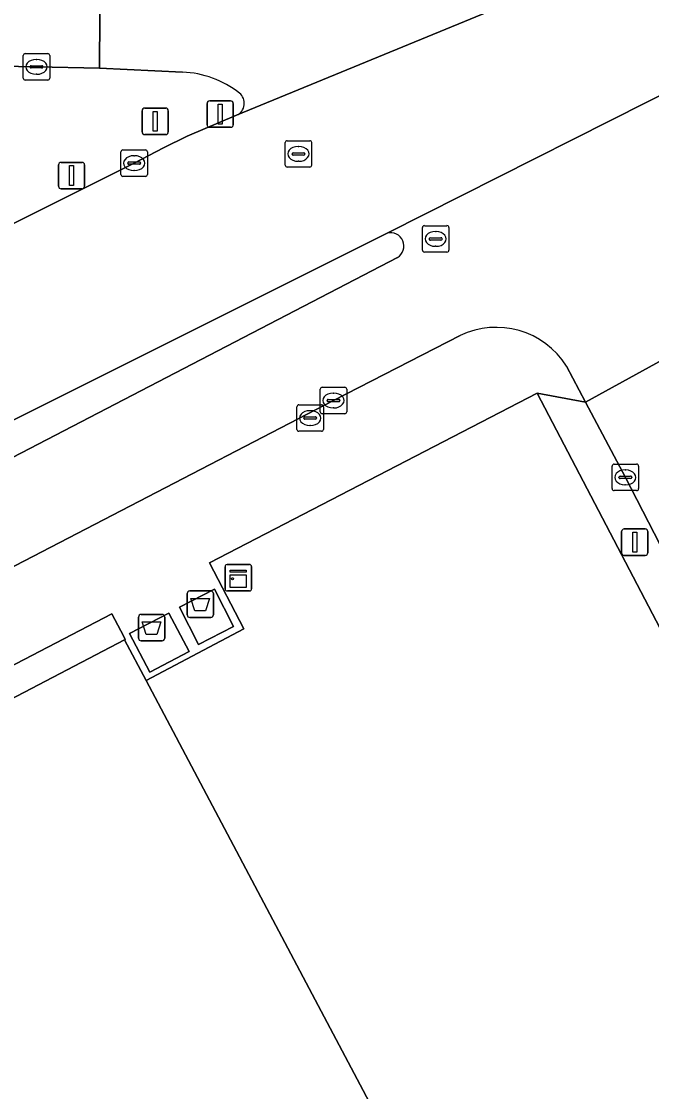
# Model space of a CAD drawing. Extents: x 162879 to 165540, y 384011 to 385181.
# Drawn here: x 163042.86 to 163066.68, y 384219.21 to 384259.65 of the extents above; entities that cross this region are included whole.
import ezdxf

# ---------------------------------------------------------------- set-up
doc = ezdxf.new("R2010")
doc.units = 0
for name, color, linetype in [('IMGEO_Afval_apart_plaats', 7, 'Continuous'), ('IMGEO_Berm_groen', 7, 'Continuous'), ('IMGEO_Groenvoorziening', 7, 'Continuous'), ('IMGEO_Kast', 7, 'Continuous'), ('IMGEO_Kolk', 7, 'Continuous'), ('IMGEO_Lichtmast', 7, 'Continuous'), ('IMGEO_Parkeervlak_open', 7, 'Continuous'), ('IMGEO_Rijbaan_lokaal_gesloten', 7, 'Continuous'), ('IMGEO_Rijbaan_lokaal_open', 7, 'Continuous'), ('IMGEO_Rioolput', 7, 'Continuous'), ('IMGEO_Verkeersbordpaal', 7, 'Continuous'), ('IMGEO_Verkeerseiland_open', 7, 'Continuous'), ('IMGEO_Voetpad_gesloten', 7, 'Continuous'), ('IMGEO_Voetpad_open', 7, 'Continuous')]:
    doc.layers.add(name, color=color, linetype=linetype)

msp = doc.modelspace()

# ---------------------------------------------------------------- linework, layer by layer
at = {"layer": 'IMGEO_Afval_apart_plaats'}
for p, q in [((163049.129, 384237.229), (163049.129, 384238.029)), ((163049.129, 384238.029), (163049.129, 384237.229)), ((163049.229, 384238.129), (163050.019, 384238.129)), ((163050.019, 384238.129), (163049.229, 384238.129)), ((163050.119, 384238.029), (163050.119, 384237.229)), ((163050.119, 384237.229), (163050.119, 384238.029)), ((163047.289, 384236.344), (163047.289, 384237.144)), ((163047.289, 384237.144), (163047.289, 384236.344)), ((163047.389, 384237.244), (163048.179, 384237.244)), ((163048.179, 384237.244), (163047.389, 384237.244)), ((163048.279, 384237.144), (163048.279, 384236.344)), ((163048.279, 384236.344), (163048.279, 384237.144)), ((163050.019, 384237.129), (163049.229, 384237.129)), ((163049.229, 384237.129), (163050.019, 384237.129)), ((163048.179, 384236.244), (163047.389, 384236.244)), ((163047.389, 384236.244), (163048.179, 384236.244))]:
    msp.add_line(p, q, dxfattribs=at)
for points in [[(163049.272, 384237.843), (163049.976, 384237.843), (163049.827, 384237.373), (163049.421, 384237.373), (163049.272, 384237.843)], [(163047.432, 384236.958), (163048.136, 384236.958), (163047.987, 384236.488), (163047.581, 384236.488), (163047.432, 384236.958)]]:
    msp.add_lwpolyline(points, dxfattribs=at)
for centre, start, end in [((163049.229, 384238.029), 90, 180), ((163049.229, 384238.029), 90, 180), ((163050.019, 384238.029), 0, 90), ((163050.019, 384238.029), 360, 90), ((163047.389, 384237.144), 90, 180), ((163047.389, 384237.144), 90, 180), ((163048.179, 384237.144), 0, 90), ((163048.179, 384237.144), 360, 90), ((163049.229, 384237.229), 180, 270), ((163049.229, 384237.229), 180, 270), ((163050.019, 384237.229), 270, 0), ((163050.019, 384237.229), 270, 0), ((163047.389, 384236.344), 180, 270), ((163047.389, 384236.344), 180, 270), ((163048.179, 384236.344), 270, 0), ((163048.179, 384236.344), 270, 0)]:
    msp.add_arc(centre, 0.1, start, end, dxfattribs=at)
at = {"layer": 'IMGEO_Berm_groen'}
for points in [[(163048.953, 384257.731), (163045.81, 384257.88), (163043.434, 384257.933), (163031.941, 384258.147), (163012.363, 384258.506), (162991.826, 384258.886), (162990.027, 384258.876), (162988.781, 384258.793)], [(163047.128, 384254.295), (163048.235, 384254.869), (163049.129, 384255.319), (163050.998, 384256.102)], [(162985.976, 384223.591), (163031.406, 384246.417), (163035.025, 384248.253), (163047.128, 384254.295)]]:
    msp.add_lwpolyline(points, dxfattribs=at)
for centre, radius, start, end in [((163048.807, 384253.996), 3.738, 52.0635, 87.7609), ((163050.785, 384256.557), 0.502, 295.0505, 50.4651)]:
    msp.add_arc(centre, radius, start, end, dxfattribs=at)
at = {"layer": 'IMGEO_Groenvoorziening'}
for points in [[(163062.352, 384245.606), (163049.969, 384239.189), (163051.264, 384236.696), (163047.577, 384234.747), (163057.039, 384216.873), (163041.173, 384208.482), (163044.864, 384201.274), (163071.063, 384215.12), (163072.147, 384212.977), (163072.222, 384213.017), (163074.076, 384209.512), (163077.812, 384211.477), (163079.73, 384207.94), (163081.516, 384208.957)], [(163046.764, 384236.284), (163046.789, 384236.297), (163046.732, 384236.407), (163046.287, 384237.263), (163030.287, 384228.938), (163030.573, 384228.36), (163030.638, 384228.394), (163040.222, 384210.272), (163041.946, 384211.188), (163032.652, 384228.845), (163037.115, 384231.211), (163036.667, 384232.088), (163041.974, 384234.886), (163042.428, 384234.014)]]:
    msp.add_lwpolyline(points, close=True, dxfattribs=at)
at = {"layer": 'IMGEO_Kast'}
for p, q in [((163050.563, 384238.204), (163050.563, 384239.045)), ((163050.563, 384239.045), (163050.563, 384238.204)), ((163050.638, 384239.129), (163051.479, 384239.129)), ((163051.479, 384239.129), (163050.638, 384239.129)), ((163051.563, 384239.054), (163051.563, 384238.213)), ((163051.563, 384238.213), (163051.563, 384239.054)), ((163051.488, 384238.129), (163050.647, 384238.129)), ((163050.647, 384238.129), (163051.488, 384238.129))]:
    msp.add_line(p, q, dxfattribs=at)
for points in [[(163050.758, 384238.919), (163051.358, 384238.919), (163051.358, 384238.834), (163050.758, 384238.834), (163050.758, 384238.919)], [(163050.758, 384238.744), (163051.358, 384238.744), (163051.358, 384238.255), (163050.758, 384238.255), (163050.758, 384238.744)]]:
    msp.add_lwpolyline(points, dxfattribs=at)
msp.add_circle((163050.842, 384238.593), 0.0377, dxfattribs=at)
for centre, start, end in [((163050.641, 384239.051), 92.4484, 184.2845), ((163050.641, 384239.051), 92.4484, 184.2845), ((163051.485, 384239.051), 2.4484, 94.2845), ((163051.485, 384239.051), 2.4484, 94.2845), ((163051.485, 384238.207), 272.4484, 4.2845), ((163051.485, 384238.207), 272.4484, 4.2845), ((163050.641, 384238.207), 182.4484, 274.2845), ((163050.641, 384238.207), 182.4484, 274.2845)]:
    msp.add_arc(centre, 0.0779, start, end, dxfattribs=at)
at = {"layer": 'IMGEO_Kolk'}
for p, q in [((163043.008, 384258.433), (163043.86, 384258.433)), ((163042.933, 384257.507), (163042.933, 384258.359)), ((163043.421, 384258.213), (163043.446, 384258.213)), ((163043.934, 384258.359), (163043.934, 384257.507)), ((163043.192, 384257.927), (163043.192, 384257.939)), ((163043.63, 384257.89), (163043.232, 384257.89)), ((163043.235, 384257.976), (163043.633, 384257.976)), ((163043.444, 384257.653), (163043.419, 384257.653)), ((163043.676, 384257.939), (163043.676, 384257.927)), ((163043.86, 384257.433), (163043.008, 384257.433)), ((163046.702, 384254.795), (163047.554, 384254.795)), ((163052.832, 384254.217), (163052.832, 384255.069)), ((163052.907, 384255.143), (163053.759, 384255.143)), ((163053.32, 384254.923), (163053.345, 384254.923)), ((163053.833, 384255.069), (163053.833, 384254.217)), ((163046.627, 384253.869), (163046.627, 384254.721)), ((163047.115, 384254.575), (163047.14, 384254.575)), ((163047.628, 384254.721), (163047.628, 384253.869)), ((163053.091, 384254.637), (163053.091, 384254.649)), ((163053.529, 384254.6), (163053.131, 384254.6)), ((163053.134, 384254.686), (163053.532, 384254.686)), ((163053.575, 384254.649), (163053.575, 384254.637)), ((163046.886, 384254.289), (163046.886, 384254.301)), ((163047.324, 384254.252), (163046.926, 384254.252)), ((163046.929, 384254.338), (163047.327, 384254.338)), ((163047.138, 384254.015), (163047.113, 384254.015)), ((163047.37, 384254.301), (163047.37, 384254.289)), ((163053.759, 384254.143), (163052.907, 384254.143)), ((163053.343, 384254.363), (163053.318, 384254.363)), ((163047.554, 384253.795), (163046.702, 384253.795)), ((163054.155, 384244.899), (163054.155, 384245.751)), ((163054.23, 384245.825), (163055.082, 384245.825)), ((163054.643, 384245.605), (163054.668, 384245.605)), ((163055.156, 384245.751), (163055.156, 384244.899)), ((163053.278, 384244.236), (163053.278, 384245.088)), ((163053.353, 384245.162), (163054.205, 384245.162)), ((163054.279, 384245.088), (163054.279, 384244.236)), ((163054.414, 384245.319), (163054.414, 384245.331)), ((163054.852, 384245.282), (163054.454, 384245.282)), ((163054.457, 384245.368), (163054.855, 384245.368)), ((163054.898, 384245.331), (163054.898, 384245.319)), ((163053.58, 384244.705), (163053.978, 384244.705)), ((163053.766, 384244.942), (163053.791, 384244.942)), ((163055.082, 384244.825), (163054.23, 384244.825)), ((163054.666, 384245.045), (163054.641, 384245.045)), ((163053.537, 384244.656), (163053.537, 384244.668)), ((163053.975, 384244.619), (163053.577, 384244.619)), ((163053.789, 384244.382), (163053.764, 384244.382)), ((163054.021, 384244.668), (163054.021, 384244.656)), ((163054.205, 384244.162), (163053.353, 384244.162)), ((163065.187, 384241.995), (163065.187, 384242.847)), ((163065.262, 384242.921), (163066.114, 384242.921)), ((163065.675, 384242.701), (163065.7, 384242.701)), ((163066.188, 384242.847), (163066.188, 384241.995)), ((163065.446, 384242.415), (163065.446, 384242.427)), ((163065.884, 384242.378), (163065.486, 384242.378)), ((163065.489, 384242.464), (163065.887, 384242.464)), ((163065.93, 384242.427), (163065.93, 384242.415)), ((163066.114, 384241.921), (163065.262, 384241.921)), ((163065.698, 384242.141), (163065.673, 384242.141))]:
    msp.add_line(p, q, dxfattribs=at)
for points in [[(163043.008, 384258.433), (163043.86, 384258.433)], [(163042.933, 384257.507), (163042.933, 384258.359)], [(163043.934, 384258.359), (163043.934, 384257.507)], [(163043.86, 384257.433), (163043.008, 384257.433)], [(163046.702, 384254.795), (163047.554, 384254.795)], [(163052.832, 384254.217), (163052.832, 384255.069)], [(163052.907, 384255.143), (163053.759, 384255.143)], [(163053.833, 384255.069), (163053.833, 384254.217)], [(163046.627, 384253.869), (163046.627, 384254.721)], [(163047.628, 384254.721), (163047.628, 384253.869)], [(163053.759, 384254.143), (163052.907, 384254.143)], [(163047.554, 384253.795), (163046.702, 384253.795)], [(163054.155, 384244.899), (163054.155, 384245.751)], [(163054.23, 384245.825), (163055.082, 384245.825)], [(163055.156, 384245.751), (163055.156, 384244.899)], [(163053.278, 384244.236), (163053.278, 384245.088)], [(163053.353, 384245.162), (163054.205, 384245.162)], [(163054.279, 384245.088), (163054.279, 384244.236)], [(163055.082, 384244.825), (163054.23, 384244.825)], [(163054.205, 384244.162), (163053.353, 384244.162)], [(163065.187, 384241.995), (163065.187, 384242.847)], [(163065.262, 384242.921), (163066.114, 384242.921)], [(163066.188, 384242.847), (163066.188, 384241.995)], [(163066.114, 384241.921), (163065.262, 384241.921)]]:
    msp.add_lwpolyline(points, dxfattribs=at)
for centre, radius, start, end in [((163043.01, 384258.357), 0.0765, 91.552, 178.448), ((163043.01, 384258.357), 0.0765, 91.552, 178.448), ((163043.858, 384258.357), 0.0765, 1.552, 88.448), ((163043.858, 384258.357), 0.0765, 1.552, 88.448), ((163043.232, 384257.936), 0.0403, 85.8775, 175.7526), ((163043.229, 384257.926), 0.0366, 178.938, 274.7102), ((163043.633, 384257.933), 0.043, 264.8664, 352.4533), ((163043.637, 384257.938), 0.0386, 1.7309, 96.639), ((163043.01, 384257.509), 0.0765, 181.552, 268.448), ((163043.01, 384257.509), 0.0765, 181.552, 268.448), ((163043.858, 384257.509), 0.0765, 271.552, 358.448), ((163043.858, 384257.509), 0.0765, 271.552, 358.448), ((163046.704, 384254.719), 0.0765, 91.552, 178.448), ((163046.704, 384254.719), 0.0765, 91.552, 178.448), ((163047.552, 384254.719), 0.0765, 1.552, 88.448), ((163047.552, 384254.719), 0.0765, 1.552, 88.448), ((163052.909, 384255.067), 0.0765, 91.552, 178.448), ((163052.909, 384255.067), 0.0765, 91.552, 178.448), ((163053.757, 384255.067), 0.0765, 1.552, 88.448), ((163053.757, 384255.067), 0.0765, 1.552, 88.448), ((163053.131, 384254.646), 0.0403, 85.8775, 175.7526), ((163053.128, 384254.636), 0.0366, 178.938, 274.7102), ((163053.532, 384254.643), 0.043, 264.8664, 352.4533), ((163053.536, 384254.648), 0.0386, 1.7309, 96.639), ((163046.926, 384254.298), 0.0403, 85.8775, 175.7526), ((163046.923, 384254.288), 0.0366, 178.938, 274.7102), ((163047.327, 384254.295), 0.043, 264.8664, 352.4533), ((163047.331, 384254.3), 0.0386, 1.7309, 96.639), ((163052.909, 384254.219), 0.0765, 181.552, 268.448), ((163052.909, 384254.219), 0.0765, 181.552, 268.448), ((163053.757, 384254.219), 0.0765, 271.552, 358.448), ((163053.757, 384254.219), 0.0765, 271.552, 358.448), ((163046.704, 384253.871), 0.0765, 181.552, 268.448), ((163046.704, 384253.871), 0.0765, 181.552, 268.448), ((163047.552, 384253.871), 0.0765, 271.552, 358.448), ((163047.552, 384253.871), 0.0765, 271.552, 358.448), ((163054.232, 384245.749), 0.0765, 91.552, 178.448), ((163054.232, 384245.749), 0.0765, 91.552, 178.448), ((163055.08, 384245.749), 0.0765, 1.552, 88.448), ((163055.08, 384245.749), 0.0765, 1.552, 88.448), ((163053.355, 384245.086), 0.0765, 91.552, 178.448), ((163053.355, 384245.086), 0.0765, 91.552, 178.448), ((163054.203, 384245.086), 0.0765, 1.552, 88.448), ((163054.203, 384245.086), 0.0765, 1.552, 88.448), ((163054.454, 384245.328), 0.0403, 85.8775, 175.7526), ((163054.451, 384245.318), 0.0366, 178.938, 274.7102), ((163054.855, 384245.325), 0.043, 264.8664, 352.4533), ((163054.859, 384245.33), 0.0386, 1.7309, 96.639), ((163053.577, 384244.665), 0.0403, 85.8775, 175.7526), ((163053.982, 384244.667), 0.0386, 1.7309, 96.639), ((163054.232, 384244.901), 0.0765, 181.552, 268.448), ((163054.232, 384244.901), 0.0765, 181.552, 268.448), ((163055.08, 384244.901), 0.0765, 271.552, 358.448), ((163055.08, 384244.901), 0.0765, 271.552, 358.448), ((163053.574, 384244.655), 0.0366, 178.938, 274.7102), ((163053.978, 384244.662), 0.043, 264.8664, 352.4533), ((163053.355, 384244.238), 0.0765, 181.552, 268.448), ((163053.355, 384244.238), 0.0765, 181.552, 268.448), ((163054.203, 384244.238), 0.0765, 271.552, 358.448), ((163054.203, 384244.238), 0.0765, 271.552, 358.448), ((163065.264, 384242.845), 0.0765, 91.552, 178.448), ((163065.264, 384242.845), 0.0765, 91.552, 178.448), ((163066.112, 384242.845), 0.0765, 1.552, 88.448), ((163066.112, 384242.845), 0.0765, 1.552, 88.448), ((163065.486, 384242.424), 0.0403, 85.8775, 175.7526), ((163065.483, 384242.414), 0.0366, 178.938, 274.7102), ((163065.887, 384242.421), 0.043, 264.8664, 352.4533), ((163065.891, 384242.426), 0.0386, 1.7309, 96.639), ((163065.264, 384241.997), 0.0765, 181.552, 268.448), ((163065.264, 384241.997), 0.0765, 181.552, 268.448), ((163066.112, 384241.997), 0.0765, 271.552, 358.448), ((163066.112, 384241.997), 0.0765, 271.552, 358.448)]:
    msp.add_arc(centre, radius, start, end, dxfattribs=at)
for centre, major_axis, ratio, start_param, end_param in [((163043.42, 384257.933), (-0.387, 0.002), 0.722429, 4.712389, 7.853982), ((163043.445, 384257.933), (-0.39, 0.002), 0.717154, 1.570796, 4.712389), ((163053.319, 384254.643), (-0.387, 0.002), 0.722429, 4.712389, 7.853982), ((163053.344, 384254.643), (-0.39, 0.002), 0.717154, 1.570796, 4.712389), ((163047.114, 384254.295), (-0.387, 0.002), 0.722429, 4.712389, 7.853982), ((163047.139, 384254.295), (-0.39, 0.002), 0.717154, 1.570796, 4.712389), ((163054.642, 384245.325), (-0.387, 0.002), 0.722429, 4.712389, 7.853982), ((163054.667, 384245.325), (-0.39, 0.002), 0.717154, 1.570796, 4.712389), ((163053.765, 384244.662), (-0.387, 0.002), 0.722429, 4.712389, 7.853982), ((163053.79, 384244.662), (-0.39, 0.002), 0.717154, 1.570796, 4.712389), ((163065.674, 384242.421), (-0.387, 0.002), 0.722429, 4.712389, 7.853982), ((163065.699, 384242.421), (-0.39, 0.002), 0.717154, 1.570796, 4.712389)]:
    msp.add_ellipse(centre, major_axis=major_axis, ratio=ratio, start_param=start_param, end_param=end_param, dxfattribs=at)
at = {"layer": 'IMGEO_Lichtmast'}
for p, q in [((163049.879, 384255.748), (163049.879, 384256.548)), ((163049.879, 384256.548), (163049.879, 384255.748)), ((163049.979, 384256.648), (163050.769, 384256.648)), ((163050.769, 384256.648), (163049.979, 384256.648)), ((163050.869, 384256.548), (163050.869, 384255.748)), ((163050.869, 384255.748), (163050.869, 384256.548)), ((163050.769, 384255.648), (163049.979, 384255.648)), ((163049.979, 384255.648), (163050.769, 384255.648)), ((163065.547, 384239.573), (163065.547, 384240.373)), ((163065.547, 384240.373), (163065.547, 384239.573)), ((163065.647, 384240.473), (163066.437, 384240.473)), ((163066.437, 384240.473), (163065.647, 384240.473)), ((163066.537, 384240.373), (163066.537, 384239.573)), ((163066.537, 384239.573), (163066.537, 384240.373)), ((163066.437, 384239.473), (163065.647, 384239.473)), ((163065.647, 384239.473), (163066.437, 384239.473))]:
    msp.add_line(p, q, dxfattribs=at)
for points in [[(163050.299, 384256.523), (163050.449, 384256.523), (163050.449, 384255.773), (163050.299, 384255.773), (163050.299, 384256.523)], [(163065.967, 384240.348), (163066.117, 384240.348), (163066.117, 384239.598), (163065.967, 384239.598), (163065.967, 384240.348)]]:
    msp.add_lwpolyline(points, dxfattribs=at)
for centre, start, end in [((163049.979, 384256.548), 90, 180), ((163049.979, 384256.548), 90, 180), ((163050.769, 384256.548), 0, 90), ((163050.769, 384256.548), 360, 90), ((163049.979, 384255.748), 180, 270), ((163049.979, 384255.748), 180, 270), ((163050.769, 384255.748), 270, 0), ((163050.769, 384255.748), 270, 0), ((163065.647, 384240.373), 90, 180), ((163065.647, 384240.373), 90, 180), ((163066.437, 384240.373), 0, 90), ((163066.437, 384240.373), 360, 90), ((163065.647, 384239.573), 180, 270), ((163065.647, 384239.573), 180, 270), ((163066.437, 384239.573), 270, 0), ((163066.437, 384239.573), 270, 0)]:
    msp.add_arc(centre, 0.1, start, end, dxfattribs=at)
at = {"layer": 'IMGEO_Parkeervlak_open'}
msp.add_lwpolyline([(163057.039, 384216.873), (163047.577, 384234.747), (163046.764, 384236.284), (163042.428, 384234.014), (163041.974, 384234.886), (163036.667, 384232.088), (163037.115, 384231.211), (163032.652, 384228.845), (163041.946, 384211.188), (163040.222, 384210.272), (163041.173, 384208.482)], close=True, dxfattribs=at)
at = {"layer": 'IMGEO_Rijbaan_lokaal_gesloten'}
msp.add_lwpolyline([(163069.325, 384258.023), (163070.11, 384258.418), (163071.935, 384259.339), (163069.992, 384263.975), (163060.533, 384260.029), (163050.998, 384256.102), (163049.129, 384255.319), (163048.235, 384254.869), (163047.128, 384254.295), (163035.025, 384248.253), (163031.406, 384246.417), (163034.42, 384240.509), (163038.44, 384242.526), (163056.687, 384251.652)], close=True, dxfattribs=at)
at = {"layer": 'IMGEO_Rijbaan_lokaal_open'}
msp.add_lwpolyline([(163045.835, 384261.901), (163044.189, 384261.925), (163033.666, 384262.096), (163023.085, 384262.29), (163015.053, 384262.437), (163012.114, 384262.491), (162988.941, 384263.017), (162988.781, 384258.793), (162990.027, 384258.876), (162991.826, 384258.886), (163012.363, 384258.506), (163031.941, 384258.147), (163043.434, 384257.933), (163045.81, 384257.88)], close=True, dxfattribs=at)
for points in [[(163046.653, 384261.889), (163045.835, 384261.901), (163045.81, 384257.88), (163048.953, 384257.731)], [(163050.998, 384256.102), (163060.533, 384260.029)], [(163069.104, 384257.867), (163069.325, 384258.023), (163056.687, 384251.652)], [(163063.465, 384246.618), (163064.184, 384245.26), (163068.997, 384247.911), (163067.475, 384250.797)], [(163057.072, 384250.727), (163035.414, 384239.48), (163035.046, 384239.284), (163023.796, 384233.299), (163000, 384220.956), (162955.281, 384197.725), (162949.67, 384195.053)], [(163006.586, 384220.12), (163010.26, 384222.03), (163010.902, 384222.364), (163019.672, 384227.003), (163022.913, 384228.717), (163037.941, 384236.666), (163054.656, 384245.325), (163059.442, 384247.777)], [(163068.997, 384247.911), (163064.184, 384245.26), (163065.688, 384242.421), (163067.65, 384238.621), (163098.898, 384178.954), (163107.986, 384161.625), (163108.767, 384160.138)]]:
    msp.add_lwpolyline(points, dxfattribs=at)
for centre, radius, start, end in [((163048.807, 384253.996), 3.738, 52.0635, 87.7609), ((163050.785, 384256.557), 0.502, 295.0505, 50.4651), ((163056.811, 384251.161), 0.506, 301.0015, 104.1942), ((163060.806, 384244.949), 3.14, 32.117, 115.7403)]:
    msp.add_arc(centre, radius, start, end, dxfattribs=at)
at = {"layer": 'IMGEO_Rioolput'}
for p, q in [((163058.019, 384251.006), (163058.019, 384251.858)), ((163058.094, 384251.932), (163058.946, 384251.932)), ((163058.507, 384251.712), (163058.532, 384251.712)), ((163059.02, 384251.858), (163059.02, 384251.006)), ((163058.278, 384251.426), (163058.278, 384251.438)), ((163058.716, 384251.389), (163058.318, 384251.389)), ((163058.321, 384251.475), (163058.719, 384251.475)), ((163058.53, 384251.152), (163058.505, 384251.152)), ((163058.762, 384251.438), (163058.762, 384251.426)), ((163058.946, 384250.932), (163058.094, 384250.932))]:
    msp.add_line(p, q, dxfattribs=at)
for points in [[(163058.019, 384251.006), (163058.019, 384251.858)], [(163058.094, 384251.932), (163058.946, 384251.932)], [(163059.02, 384251.858), (163059.02, 384251.006)], [(163058.946, 384250.932), (163058.094, 384250.932)]]:
    msp.add_lwpolyline(points, dxfattribs=at)
for centre, radius, start, end in [((163058.096, 384251.856), 0.0765, 91.552, 178.448), ((163058.096, 384251.856), 0.0765, 91.552, 178.448), ((163058.944, 384251.856), 0.0765, 1.552, 88.448), ((163058.944, 384251.856), 0.0765, 1.552, 88.448), ((163058.318, 384251.435), 0.0403, 85.8775, 175.7526), ((163058.315, 384251.425), 0.0366, 178.938, 274.7102), ((163058.719, 384251.432), 0.043, 264.8664, 352.4533), ((163058.723, 384251.437), 0.0386, 1.7309, 96.639), ((163058.096, 384251.008), 0.0765, 181.552, 268.448), ((163058.096, 384251.008), 0.0765, 181.552, 268.448), ((163058.944, 384251.008), 0.0765, 271.552, 358.448), ((163058.944, 384251.008), 0.0765, 271.552, 358.448)]:
    msp.add_arc(centre, radius, start, end, dxfattribs=at)
for centre, major_axis, ratio, start_param, end_param in [((163058.506, 384251.432), (-0.387, 0.002), 0.722429, 4.712389, 7.853982), ((163058.531, 384251.432), (-0.39, 0.002), 0.717154, 1.570796, 4.712389)]:
    msp.add_ellipse(centre, major_axis=major_axis, ratio=ratio, start_param=start_param, end_param=end_param, dxfattribs=at)
at = {"layer": 'IMGEO_Verkeersbordpaal'}
for p, q in [((163047.426, 384255.475), (163047.426, 384256.275)), ((163047.426, 384256.275), (163047.426, 384255.475)), ((163047.526, 384256.375), (163048.316, 384256.375)), ((163048.316, 384256.375), (163047.526, 384256.375)), ((163048.416, 384256.275), (163048.416, 384255.475)), ((163048.416, 384255.475), (163048.416, 384256.275)), ((163048.316, 384255.375), (163047.526, 384255.375)), ((163047.526, 384255.375), (163048.316, 384255.375)), ((163044.265, 384253.425), (163044.265, 384254.225)), ((163044.265, 384254.225), (163044.265, 384253.425)), ((163044.365, 384254.325), (163045.155, 384254.325)), ((163045.155, 384254.325), (163044.365, 384254.325)), ((163045.255, 384254.225), (163045.255, 384253.425)), ((163045.255, 384253.425), (163045.255, 384254.225)), ((163045.155, 384253.325), (163044.365, 384253.325)), ((163044.365, 384253.325), (163045.155, 384253.325))]:
    msp.add_line(p, q, dxfattribs=at)
for points in [[(163047.846, 384256.25), (163047.996, 384256.25), (163047.996, 384255.5), (163047.846, 384255.5), (163047.846, 384256.25)], [(163044.685, 384254.2), (163044.835, 384254.2), (163044.835, 384253.45), (163044.685, 384253.45), (163044.685, 384254.2)]]:
    msp.add_lwpolyline(points, dxfattribs=at)
for centre, start, end in [((163047.526, 384256.275), 90, 180), ((163047.526, 384256.275), 90, 180), ((163048.316, 384256.275), 0, 90), ((163048.316, 384256.275), 360, 90), ((163047.526, 384255.475), 180, 270), ((163047.526, 384255.475), 180, 270), ((163048.316, 384255.475), 270, 0), ((163048.316, 384255.475), 270, 0), ((163044.365, 384254.225), 90, 180), ((163044.365, 384254.225), 90, 180), ((163045.155, 384254.225), 0, 90), ((163045.155, 384254.225), 360, 90), ((163044.365, 384253.425), 180, 270), ((163044.365, 384253.425), 180, 270), ((163045.155, 384253.425), 270, 0), ((163045.155, 384253.425), 270, 0)]:
    msp.add_arc(centre, 0.1, start, end, dxfattribs=at)
at = {"layer": 'IMGEO_Verkeerseiland_open'}
msp.add_lwpolyline([(163056.687, 384251.652), (163038.44, 384242.526), (163034.42, 384240.509), (163034.397, 384240.497), (163034.579, 384240.157), (163034.767, 384239.806), (163035.046, 384239.284), (163035.414, 384239.48), (163057.072, 384250.727)], dxfattribs=at)
msp.add_arc((163056.811, 384251.161), 0.506, 301.0015, 104.1942, dxfattribs=at)
at = {"layer": 'IMGEO_Voetpad_gesloten'}
for points in [[(163048.837, 384237.512), (163049.558, 384236.111), (163050.878, 384236.786), (163050.165, 384238.202)], [(163046.943, 384236.526), (163047.723, 384235.06), (163049.204, 384235.842), (163048.436, 384237.288)]]:
    msp.add_lwpolyline(points, close=True, dxfattribs=at)
at = {"layer": 'IMGEO_Voetpad_open'}
for points in [[(163059.442, 384247.777), (163054.656, 384245.325), (163037.941, 384236.666)], [(163014.307, 384220.37), (163014.549, 384219.892), (163030.573, 384228.36), (163030.287, 384228.938), (163046.287, 384237.263), (163046.732, 384236.407), (163046.789, 384236.297), (163046.764, 384236.284), (163047.577, 384234.747), (163051.264, 384236.696), (163049.969, 384239.189), (163062.352, 384245.606), (163064.184, 384245.26), (163063.465, 384246.618)], [(163067.65, 384238.621), (163065.688, 384242.421), (163064.184, 384245.26), (163062.352, 384245.606), (163081.516, 384208.957), (163082.45, 384207.161), (163097.509, 384178.219), (163099.858, 384173.768), (163108.593, 384157.219), (163108.822, 384157.894)]]:
    msp.add_lwpolyline(points, dxfattribs=at)
for points in [[(163048.837, 384237.512), (163050.165, 384238.202), (163050.878, 384236.786), (163049.558, 384236.111)], [(163046.943, 384236.526), (163048.436, 384237.288), (163049.204, 384235.842), (163047.723, 384235.06)]]:
    msp.add_lwpolyline(points, close=True, dxfattribs=at)
msp.add_arc((163060.806, 384244.949), 3.14, 32.117, 115.7403, dxfattribs=at)

doc.saveas('drawing.dxf')
